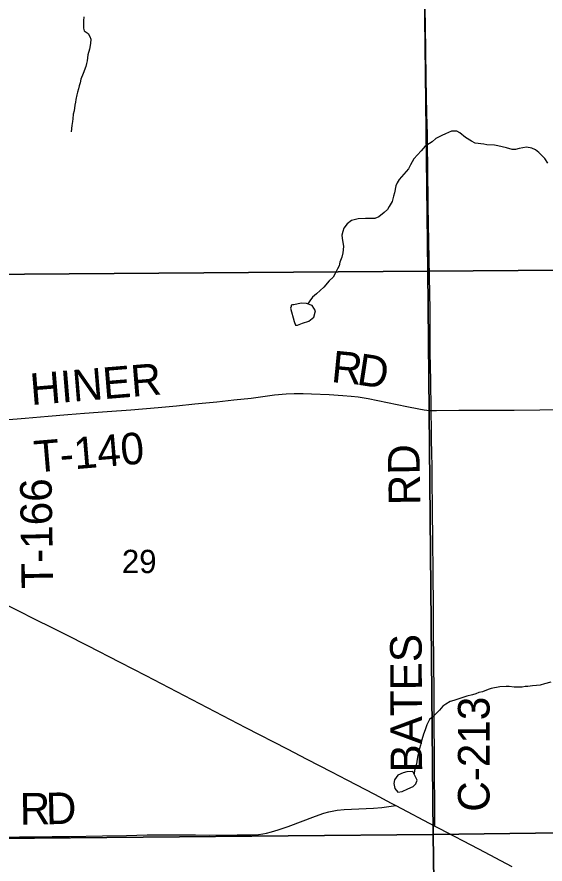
# Model space of a CAD drawing. Extents: x 1985906 to 2360102, y 891258 to 1222054.
# Drawn here: x 2082552 to 2087564, y 1030360 to 1038403 of the extents above; entities that cross this region are included whole.
import ezdxf

# ---------------------------------------------------------------- set-up
doc = ezdxf.new("R2010")
doc.units = 0
for name, color, linetype in [('GM_X_County_Road', 7, 'Continuous'), ('GM_X_County_Road_Text', 7, 'Continuous'), ('GM_X_Minor_Lake', 7, 'Continuous'), ('GM_X_Minor_River', 7, 'Continuous'), ('GM_X_Section', 7, 'Continuous'), ('GM_X_Section_Text', 7, 'Continuous'), ('GM_X_Township_Road', 7, 'Continuous'), ('GM_X_Township_Road_Text', 7, 'Continuous'), ('GM_X_US_Route', 7, 'Continuous')]:
    doc.layers.add(name, color=color, linetype=linetype)

msp = doc.modelspace()

# ---------------------------------------------------------------- linework, layer by layer
at = {"layer": 'GM_X_County_Road'}
for points in [[(2086483.3, 1034666.5), (2086483.2, 1034672.8), (2086478.3, 1034951.6), (2086474.9, 1035214.1), (2086473.2, 1035476.5), (2086472, 1035624), (2086466.8, 1035935.6), (2086455.8, 1036608), (2086450.3, 1036985.2), (2086448.9, 1037165.6), (2086446.8, 1037296.8), (2086445, 1037378.7), (2086441.8, 1037493.4), (2086439.2, 1037641), (2086435.6, 1037821.4), (2086431.7, 1038083.8), (2086428.1, 1038313.4), (2086423.7, 1038657.8)], [(2086517.6, 1030720), (2086517.5, 1030745.4), (2086517.3, 1030878.7), (2086516.8, 1031010), (2086515.4, 1031124.7), (2086513.5, 1031419.7), (2086512.6, 1031682), (2086511.6, 1031829.6), (2086510.7, 1032026.3), (2086509.2, 1032239.5), (2086506.3, 1032616.3), (2086505.8, 1032763.4), (2086504, 1032891.1), (2086503.6, 1032930.2), (2086503, 1032994.4), (2086501.7, 1033129), (2086500.6, 1033217.6), (2086499, 1033350.4), (2086497.2, 1033505.9), (2086496.3, 1033655.2), (2086494.1, 1033808.9), (2086492.3, 1033934.8), (2086491.2, 1034115.2), (2086488.3, 1034279.5), (2086486.7, 1034371.6), (2086486.4, 1034475.9), (2086483.3, 1034666.5)]]:
    msp.add_lwpolyline(points, dxfattribs=at)
at = {"layer": 'GM_X_Minor_Lake'}
for points in [[(2085178.3, 1035670.7), (2085166.1, 1035669), (2085155.4, 1035665.2), (2085153.2, 1035653), (2085149.4, 1035637.1), (2085183.2, 1035510.5)], [(2085183.2, 1035510.5), (2085195.4, 1035476.5), (2085215.4, 1035476.7), (2085263.3, 1035495), (2085323.2, 1035513.3), (2085368.9, 1035553.7), (2085384.6, 1035613.8), (2085352.3, 1035663.7), (2085300.2, 1035683.4), (2085250.2, 1035687.2), (2085178.3, 1035670.7)], [(2086308.7, 1031239.3), (2086252.7, 1031234.9), (2086216.8, 1031224.7), (2086166.9, 1031204.4), (2086135.1, 1031160.2), (2086129.3, 1031124.1), (2086139.6, 1031076.1), (2086165.7, 1031044.2), (2086207.7, 1031048.4), (2086261.6, 1031072.8), (2086313.5, 1031097.1), (2086337.3, 1031121.3), (2086349.1, 1031157.4)], [(2086349.1, 1031157.4), (2086308.7, 1031239.3)]]:
    msp.add_lwpolyline(points, dxfattribs=at)
at = {"layer": 'GM_X_Minor_River'}
for points in [[(2083186.1, 1038405.4), (2083182.2, 1038367.2), (2083182.4, 1038331.1), (2083184.6, 1038297), (2083190.8, 1038270.9), (2083227, 1038247), (2083245.1, 1038219), (2083253.3, 1038190.9), (2083249.5, 1038150.7), (2083241.8, 1038098.5), (2083226, 1038044.2), (2083218.3, 1037986), (2083212.4, 1037959.8), (2083206.6, 1037931.7), (2083180.9, 1037865.3), (2083159.1, 1037811), (2083151.3, 1037778.9), (2083141.4, 1037748.7), (2083135.5, 1037720.6), (2083125.7, 1037688.4), (2083119.8, 1037662.3), (2083112, 1037620.1), (2083108.2, 1037594), (2083102.3, 1037565.8), (2083094.6, 1037511.6), (2083086.7, 1037479.4), (2083080.9, 1037437.2)], [(2083080.9, 1037437.2), (2083079.1, 1037411.1), (2083073.3, 1037372.9), (2083065.6, 1037312.7)], [(2087590, 1037016.3), (2087561.7, 1037058.3), (2087503.3, 1037116.3), (2087473.1, 1037140.2), (2087436.9, 1037158.2), (2087388.8, 1037165.9), (2087318.7, 1037153.6), (2087284.7, 1037143.4), (2087250.6, 1037145.2), (2087198.4, 1037161.1), (2087116.2, 1037178.8), (2087084.1, 1037184.6), (2087011.9, 1037190.3), (2086983.8, 1037194.2), (2086901.6, 1037205.9), (2086865.5, 1037223.8), (2086807.2, 1037257.6), (2086754.8, 1037301.6), (2086726.7, 1037317.5), (2086676.6, 1037319.3), (2086618.6, 1037294.9), (2086582.6, 1037278.7), (2086528.7, 1037248.3), (2086492.8, 1037218), (2086424.8, 1037175.6), (2086389, 1037133.2), (2086319.3, 1037056.6), (2086287.5, 1036998.3), (2086267.7, 1036962), (2086178, 1036859.2), (2086160.1, 1036827), (2086146.3, 1036798.8), (2086134.6, 1036734.6), (2086126.7, 1036700.4), (2086113, 1036650.1), (2086085.2, 1036603.8), (2086069.3, 1036575.7), (2086035.4, 1036545.4), (2085987.5, 1036505), (2085949.5, 1036488.8), (2085903.4, 1036490.6), (2085859.3, 1036490.4), (2085789.2, 1036488), (2085727.2, 1036469.7), (2085685.3, 1036439.4), (2085655.4, 1036397.1), (2085643.6, 1036364.9), (2085635.7, 1036330.7), (2085637.9, 1036302.6), (2085652.3, 1036224.4), (2085644.6, 1036164.1), (2085634.8, 1036121.9), (2085617, 1036073.7), (2085609.2, 1036041.5), (2085595.3, 1036011.3), (2085571.5, 1035967), (2085553.6, 1035932.8)], [(2085553.6, 1035932.8), (2085515.8, 1035896.5), (2085464, 1035836.1), (2085396.2, 1035775.5), (2085358.3, 1035741.2), (2085330.4, 1035709), (2085311.6, 1035679.1)], [(2087617.9, 1032087.8), (2087557.8, 1032071.4), (2087515.8, 1032059.2), (2087483.8, 1032055), (2087445.7, 1032050.8), (2087401.6, 1032046.6), (2087373.6, 1032044.5), (2087345.6, 1032040.3), (2087303.5, 1032038.1), (2087271.4, 1032040), (2087223.3, 1032045.8), (2087193.2, 1032045.7), (2087133.1, 1032043.4), (2087051.1, 1032026.9), (2087023, 1032018.8), (2086971.1, 1031996.4), (2086935, 1031988.2), (2086907, 1031976.1), (2086875, 1031967.9), (2086821, 1031953.6), (2086793, 1031945.4), (2086755, 1031933.2), (2086725, 1031923), (2086697, 1031912.9), (2086663, 1031902.7), (2086623, 1031878.4), (2086595.1, 1031858.2), (2086561.2, 1031819.9), (2086531.3, 1031789.7), (2086501.4, 1031761.4), (2086467.5, 1031731.1), (2086441.7, 1031680.8), (2086425.9, 1031634.6), (2086410.1, 1031594.4), (2086394.3, 1031540.1), (2086380.6, 1031489.8), (2086370.7, 1031455.7), (2086364.9, 1031419.5), (2086357, 1031389.3), (2086349.2, 1031357.2), (2086343.4, 1031313), (2086335.6, 1031276.8), (2086325.7, 1031248.7), (2086321.9, 1031218.5), (2086320.2, 1031215.9)]]:
    msp.add_lwpolyline(points, dxfattribs=at)
at = {"layer": 'GM_X_Section'}
for points in [[(2086388.5, 1041335.2), (2086450.6, 1035990.4), (2080917.5, 1035949.4), (2080867.4, 1041292.2)], [(2091973.8, 1041358.4), (2092025.7, 1036029.5), (2086450.6, 1035990.4), (2086388.5, 1041335.2)], [(2080917.5, 1035949.4), (2086450.6, 1035990.4), (2086502.7, 1030641.5), (2080995.7, 1030588.7)], [(2086450.6, 1035990.4), (2092025.7, 1036029.5), (2092077.6, 1030712.7), (2086502.7, 1030641.5)], [(2092077.6, 1030712.7), (2092101.6, 1025365.7), (2087101, 1025303.4), (2086576.7, 1025296.9), (2086502.7, 1030641.5)], [(2086502.7, 1030641.5), (2086576.7, 1025296.9), (2081734.2, 1025247.3), (2081113.9, 1025238.2), (2080995.7, 1030588.7)]]:
    msp.add_lwpolyline(points, close=True, dxfattribs=at)
at = {"layer": 'GM_X_Township_Road'}
for points in [[(2082438.2, 1034579.5), (2082631.5, 1034595), (2082846.9, 1034611.6), (2083035.3, 1034627.9), (2083193.8, 1034640.9), (2083407, 1034655.6), (2083632.4, 1034671.7), (2083892.3, 1034694.5), (2084066.5, 1034711.8), (2084239.8, 1034729.1), (2084449.5, 1034749), (2084609.8, 1034766.3), (2084775.3, 1034784.9), (2084997.1, 1034814.8), (2085107.2, 1034826), (2085183.5, 1034829.5), (2085267.5, 1034829.5), (2085348, 1034826.2), (2085515.3, 1034818.1), (2085643.2, 1034810.3), (2085722.4, 1034803.4), (2085790.9, 1034795.6), (2085884.5, 1034779.1), (2086251, 1034704.5), (2086367.2, 1034681.1), (2086417.4, 1034672.4), (2086467.1, 1034666.7), (2086483.3, 1034666.5)], [(2086483.3, 1034666.5), (2086532.4, 1034665.4), (2086745.8, 1034668.7), (2086974.6, 1034669.7), (2087271.1, 1034671.3), (2087512.7, 1034673.1), (2087697.7, 1034675.1)], [(2082444.8, 1030615.6), (2082575.9, 1030617.3), (2082739.3, 1030619.2), (2082886.6, 1030620.4), (2082968.6, 1030621.4), (2083050.6, 1030622.5), (2083362.3, 1030627.9), (2083592, 1030632.7), (2083786.9, 1030636.1), (2084002.1, 1030636.7), (2084102.1, 1030636.1), (2084247.1, 1030636.1), (2084379.2, 1030635.3), (2084641.8, 1030637.1), (2084774.2, 1030638.6), (2084843.7, 1030642), (2084884.5, 1030646.4), (2084921, 1030653.3), (2084969, 1030665.7), (2085032.1, 1030684.7), (2085125.2, 1030717.4), (2085386.2, 1030816), (2085463.5, 1030842.7), (2085510.5, 1030856.2), (2085542.3, 1030863.2), (2085590.6, 1030870.7), (2085655.7, 1030876.7), (2085934.3, 1030891.3), (2086016.3, 1030898.2), (2086081.6, 1030906.4), (2086147.5, 1030914.7)]]:
    msp.add_lwpolyline(points, dxfattribs=at)
at = {"layer": 'GM_X_US_Route'}
msp.add_lwpolyline([(2082374.3, 1032860.3), (2082560, 1032768.1), (2082722.6, 1032686), (2082883.7, 1032605.8), (2083015.7, 1032538.4), (2083221, 1032434.4), (2083527.3, 1032277.6), (2083774.7, 1032149), (2084065.8, 1031997.5), (2084285.2, 1031884.9), (2084721.6, 1031658.2), (2085115, 1031454.6), (2085304.5, 1031356.5), (2085537.7, 1031236), (2085683.2, 1031160.2), (2085944.3, 1031022.3), (2086104.4, 1030937.4), (2086147.5, 1030914.7), (2086517.6, 1030720), (2086556.6, 1030699.4), (2086930.7, 1030504.2), (2087249.7, 1030338.1)], dxfattribs=at)

# ---------------------------------------------------------------- texts
at = {"layer": 'GM_X_County_Road_Text'}
for s, rotation, p in [('RD', 90.99696, (2086380.3, 1033769.7)), ('BATES', 90.21554, (2086397.7, 1031229.9)), ('C-213', 90, (2087037, 1030856.5))]:
    msp.add_text(s, height=300, rotation=rotation, dxfattribs=at).set_placement(p)
at = {"layer": 'GM_X_Section_Text'}
msp.add_text('29', height=221, rotation=0.00001, dxfattribs=at).set_placement((2083548, 1033122.8))
at = {"layer": 'GM_X_Township_Road_Text'}
for s, rotation, p in [('R', 354.3863, (2085527.6, 1034937.7)), ('D', 351.29317, (2085768.6, 1034914.1)), ('HINER', 4.68965, (2082688.5, 1034717.5)), ('T-140', 4.76847, (2082724.9, 1034077.4)), ('T-166', 90.84077, (2082896, 1032976.6)), ('R', 0.8216, (2082580.5, 1030733.6)), ('D', 1.34688, (2082829.8, 1030737.1))]:
    msp.add_text(s, height=300, rotation=rotation, dxfattribs=at).set_placement(p)

doc.saveas('drawing.dxf')
